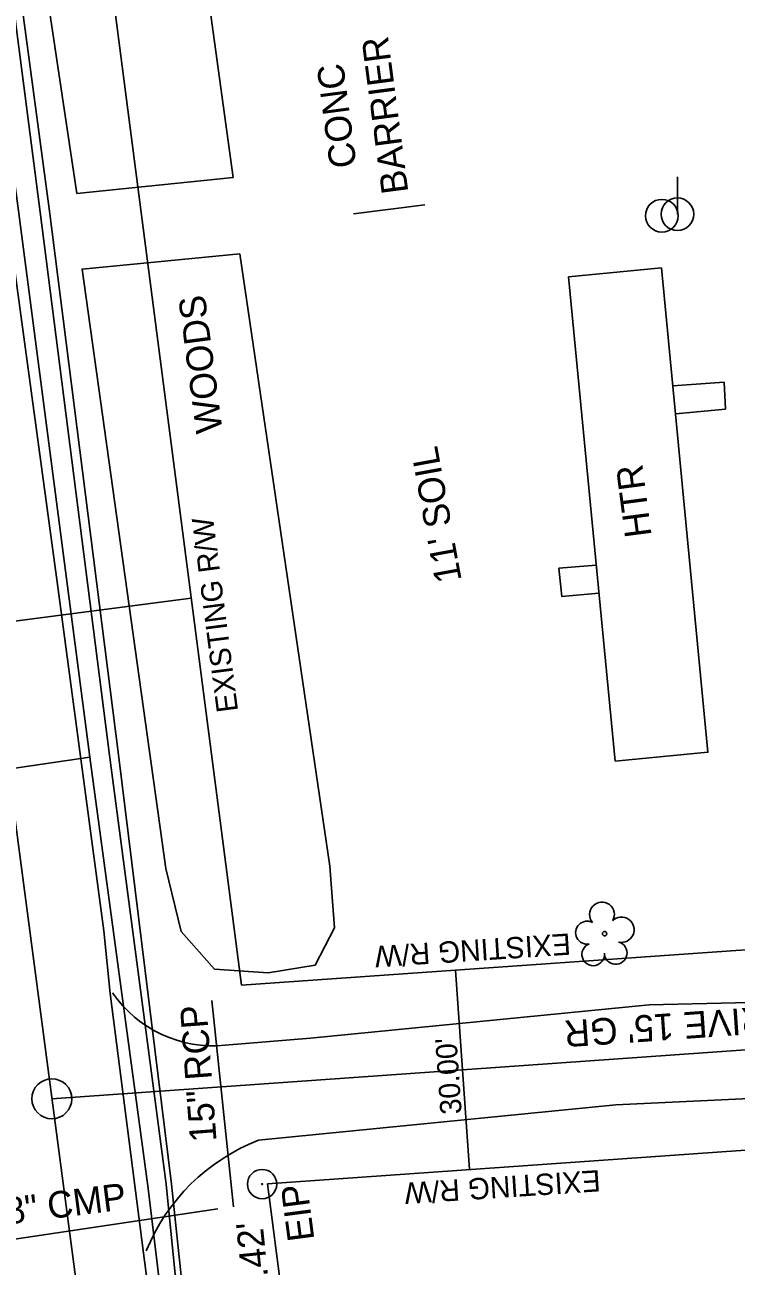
# Model space of a CAD drawing. Extents: x 2364404 to 2371833, y 798876 to 809754.
# Drawn here: x 2368586.6 to 2368693.4, y 806321.1 to 806507.5 of the extents above; entities that cross this region are included whole.
import ezdxf

# ---------------------------------------------------------------- set-up
doc = ezdxf.new("R2010")
doc.units = 0
for name, color, linetype in [('Exist Building', 7, 'Continuous'), ('Exist Building Text', 7, 'Continuous'), ('Exist Horizontal Alignment Point', 7, 'Continuous'), ('Exist Other Culture Area Outline', 7, 'Continuous'), ('Exist Other Culture Fence Line', 7, 'Continuous'), ('Exist Other Culture Fence Line Text', 7, 'Continuous'), ('Exist Property Iron Pin CELL', 7, 'Continuous'), ('Exist Property Iron Pin Text', 7, 'Continuous'), ('Exist Right of Way Line', 7, 'Continuous'), ('Exist Right of Way Line Text', 7, 'Continuous'), ('Exist Right of Way Width CELL', 7, 'Continuous'), ('Exist Roads EOP', 7, 'Continuous'), ('Exist Roads Soil', 7, 'Continuous'), ('Exist Roads Soil Text', 7, 'Continuous'), ('Exist Structure Minor Pipes CMP 18 Inch', 7, 'Continuous'), ('Exist Structure Minor Pipes CMP 18 Inch Invert', 7, 'Continuous'), ('Exist Structure Minor Pipes CMP 18 Inch Text', 7, 'Continuous'), ('Exist Structure Minor Pipes RCP 15 Inch', 7, 'Continuous'), ('Exist Structure Minor Pipes RCP 15 Inch Text', 7, 'Continuous'), ('Exist Utilities Gas UG Line SUE LOS B', 7, 'Continuous'), ('Exist Utilities Other Pole CELL', 7, 'Continuous'), ('Exist Utilities Power Pole CELL', 7, 'Continuous'), ('Exist Utilities Telephone UG FO SUE LOS B', 7, 'Continuous'), ('Exist Utilities Telephone UG FO SUE LOS D', 7, 'Continuous'), ('Exist Vegetation Tree CELL', 7, 'Continuous'), ('Exist Vegetation Woods Line', 7, 'Continuous'), ('Exist Vegetation Woods Line Text', 7, 'Continuous'), ('Prop Horizontal Alignment', 7, 'Continuous')]:
    doc.layers.add(name, color=color, linetype=linetype)

msp = doc.modelspace()

# ---------------------------------------------------------------- linework, layer by layer
at = {"layer": 'Exist Building'}
msp.add_lwpolyline([(2368675.24, 806396.97), (2368668.27, 806469.68), (2368682.22, 806471.02), (2368689.19, 806398.31)], close=True, dxfattribs=at)
at = {"layer": 'Exist Horizontal Alignment Point'}
msp.add_circle((2368590.67, 806346.28), 3, dxfattribs=at)
at = {"layer": 'Exist Other Culture Area Outline'}
for p, q in [((2368691.63, 806453.89), (2368683.92, 806453.3)), ((2368666.81, 806425.95), (2368672.42, 806426.42))]:
    msp.add_line(p, q, dxfattribs=at)
for points in [[(2368691.63, 806453.89), (2368691.83, 806449.82), (2368684.85, 806449.15), (2368684.32, 806449.1)], [(2368666.81, 806425.95), (2368667.25, 806421.71), (2368672.82, 806422.17)]]:
    msp.add_lwpolyline(points, dxfattribs=at)
at = {"layer": 'Exist Other Culture Fence Line'}
msp.add_line((2368646.69, 806480.5), (2368635.98, 806479.14), dxfattribs=at)
at = {"layer": 'Exist Property Iron Pin CELL'}
for radius in [2.2, 0.0707]:
    msp.add_circle((2368622.25, 806333.47), radius, dxfattribs=at)
at = {"layer": 'Exist Right of Way Line'}
for p, q in [((2368619.17, 806363.33), (2368556.56, 806844.6)), ((2368971.57, 806388.17), (2368619.17, 806363.33)), ((2368961.36, 806357.37), (2368623.05, 806333.53)), ((2368653.95, 806095.99), (2368623.05, 806333.53))]:
    msp.add_line(p, q, dxfattribs=at)
at = {"layer": 'Exist Right of Way Width CELL'}
for p, q in [((2368611.61, 806421.42), (2368582.03, 806417.57)), ((2368651.27, 806365.59), (2368652.33, 806350.63)), ((2368653.38, 806335.66), (2368652.33, 806350.63))]:
    msp.add_line(p, q, dxfattribs=at)
at = {"layer": 'Exist Roads EOP'}
msp.add_lwpolyline([(2368605.64, 806313.93), (2368604.42, 806323.11), (2368599.43, 806362.08), (2368598.48, 806371.52), (2368591.5, 806423.47), (2368583.61, 806481.63), (2368579.42, 806513.66), (2368574.77, 806547.48), (2368569.37, 806590.17), (2368562.93, 806637.46), (2368555.74, 806690.75)], dxfattribs=at)
at = {"layer": 'Exist Roads Soil'}
for points in [[(2368732.23, 806361.61), (2368680.36, 806360.39), (2368629.53, 806355.37), (2368616.69, 806354.31)], [(2368621.72, 806340.06), (2368675.34, 806345.39), (2368733.53, 806348.11)]]:
    msp.add_lwpolyline(points, dxfattribs=at)
for centre, radius, start, end in [((2368614.93, 806372.64), 18.41, 214.5967, 275.5023), ((2368632.5, 806312.25), 29.83, 111.1908, 157.9605)]:
    msp.add_arc(centre, radius, start, end, dxfattribs=at)
at = {"layer": 'Exist Structure Minor Pipes CMP 18 Inch'}
msp.add_line((2368615.59, 806329.77), (2368568.86, 806322.76), dxfattribs=at)
msp.add_line((2368615.59, 806329.77), (2368568.86, 806322.76), dxfattribs=at)
at = {"layer": 'Exist Structure Minor Pipes RCP 15 Inch'}
msp.add_line((2368617.94, 806330.06), (2368614.7, 806361.05), dxfattribs=at)
at = {"layer": 'Exist Utilities Gas UG Line SUE LOS B'}
for points in [[(2368636, 806117.61), (2368624.85, 806183.15), (2368622.52, 806199.89), (2368621.61, 806209.68), (2368617.69, 806232.6), (2368610.43, 806288.73), (2368605.15, 806332.81), (2368596.39, 806397.55), (2368585.67, 806479.59), (2368578.75, 806530.79), (2368565.51, 806627.35), (2368559.18, 806675.74)], [(2368503.69, 806413.92), (2368504.16, 806413.77), (2368518.87, 806409.75), (2368537.97, 806389.91), (2368571.44, 806393.94), (2368596.39, 806397.55)]]:
    msp.add_lwpolyline(points, dxfattribs=at)
at = {"layer": 'Exist Utilities Other Pole CELL'}
msp.add_circle((2368682.28, 806478.86), 2.46, dxfattribs=at)
at = {"layer": 'Exist Utilities Power Pole CELL'}
for q in [(2368684.61, 806484.71), (2368684.61, 806479.09)]:
    msp.add_line((2368684.61, 806479.09), q, dxfattribs=at)
msp.add_circle((2368684.61, 806479.09), 2.45, dxfattribs=at)
at = {"layer": 'Exist Utilities Telephone UG FO SUE LOS B'}
msp.add_lwpolyline([(2368679.23, 805789.16), (2368672.39, 805838.94), (2368666.32, 805886.94), (2368660.23, 805937.36), (2368653.43, 805985.89), (2368647.01, 806035.09), (2368643.66, 806085.34), (2368638.18, 806117.45), (2368626.73, 806183.23), (2368619.54, 806232.74), (2368612.29, 806288.8), (2368607.86, 806333.45), (2368599.32, 806397.89), (2368588.91, 806479.4), (2368582.51, 806528.6), (2368569.12, 806627.2), (2368562.57, 806675.96), (2368557.66, 806726.62)], dxfattribs=at)
at = {"layer": 'Exist Utilities Telephone UG FO SUE LOS D'}
msp.add_lwpolyline([(2368680.57, 805789.22), (2368673.06, 805838.98), (2368666.93, 805887.02), (2368660.99, 805937.49), (2368654.28, 805985.84), (2368647.84, 806035.01), (2368644.64, 806085.33), (2368638.99, 806117.57), (2368627.83, 806183.12), (2368620.23, 806232.81), (2368613.32, 806288.83), (2368608.65, 806333.46), (2368600.69, 806397.92), (2368590.34, 806479.53), (2368570.42, 806627.22), (2368563.79, 806676.05)], dxfattribs=at)
at = {"layer": 'Exist Vegetation Tree CELL'}
msp.add_line((2368673.67, 806371.07), (2368673.67, 806371.07), dxfattribs=at)
msp.add_circle((2368673.67, 806371.07), 0.326, dxfattribs=at)
for centre, radius, start, end in [((2368673.28, 806373.94), 1.86, 330.1651, 219.7134), ((2368671.06, 806371.22), 1.73, 62.6636, 279.3457), ((2368676.21, 806371.66), 1.9, 257.1011, 134.1999), ((2368671.96, 806367.95), 1.69, 111.5671, 6.231), ((2368675.34, 806368.17), 1.7, 181.2822, 74.56)]:
    msp.add_arc(centre, radius, start, end, dxfattribs=at)
at = {"layer": 'Exist Vegetation Woods Line'}
for points in [[(2368594.41, 806482.19), (2368586.86, 806532.77), (2368562.7, 806710.3), (2368562.89, 806713.29), (2368564.24, 806715.12), (2368566.05, 806715.52), (2368569.12, 806715.83), (2368584, 806717.33), (2368585.85, 806715.87), (2368587.86, 806713.79), (2368596.96, 806654.18), (2368604.41, 806582.49), (2368617.89, 806484.62), (2368594.41, 806482.19)], [(2368618.88, 806473.12), (2368632.43, 806381.2), (2368633.11, 806371.93), (2368630.22, 806366.36), (2368623.15, 806365.21), (2368615.11, 806365.76), (2368610.07, 806371.4), (2368607.78, 806380.87), (2368595.2, 806470.84), (2368618.88, 806473.12)]]:
    msp.add_lwpolyline(points, dxfattribs=at)
at = {"layer": 'Prop Horizontal Alignment'}
for p, q in [((2368631.17, 806039.71), (2368556.15, 806607.59)), ((2368590.67, 806346.28), (2368757.51, 806358.04))]:
    msp.add_line(p, q, dxfattribs=at)

# ---------------------------------------------------------------- texts
at = {"layer": 'Exist Building Text'}
msp.add_text('HTR', height=4, rotation=97.4798, dxfattribs=at).set_placement((2368680.75, 806430.82))
at = {"layer": 'Exist Other Culture Fence Line Text'}
for s, p in [(' BARRIER', (2368644.41, 806480.93)), ('CONC', (2368636.45, 806486.29))]:
    msp.add_text(s, height=4, rotation=97.4798, dxfattribs=at).set_placement(p)
at = {"layer": 'Exist Property Iron Pin Text'}
msp.add_text('EIP', height=4, rotation=97.4798, dxfattribs=at).set_placement((2368630.11, 806325.14))
at = {"layer": 'Exist Right of Way Line Text'}
for rotation, p in [(97.4124, (2368618.65, 806404.51)), (183.7494, (2368668.48, 806371.12)), (183.7494, (2368672.95, 806335.59))]:
    msp.add_text('EXISTING R/W', height=3.2, rotation=rotation, dxfattribs=at).set_placement(p)
at = {"layer": 'Exist Right of Way Width CELL'}
msp.add_text("30.00'", height=3.2, rotation=94.0321, dxfattribs=at).set_placement((2368652.23, 806344.04))
at = {"layer": 'Exist Roads Soil Text'}
for s, rotation, p in [("11' SOIL", 100.3768, (2368652.23, 806424.14)), ("LAKESHORE DRIVE 15' GR", 184.0321, (2368735.81, 806362.81))]:
    msp.add_text(s, height=4, rotation=rotation, dxfattribs=at).set_placement(p)
at = {"layer": 'Exist Structure Minor Pipes CMP 18 Inch Invert'}
msp.add_text("INV=72.42'", height=4, rotation=95.8388, dxfattribs=at).set_placement((2368624.98, 806301.68))
at = {"layer": 'Exist Structure Minor Pipes CMP 18 Inch Text'}
msp.add_text('18" CMP', height=4, rotation=7.336, dxfattribs=at).set_placement((2368580.99, 806327.01))
at = {"layer": 'Exist Structure Minor Pipes RCP 15 Inch Text'}
msp.add_text('15" RCP', height=4, rotation=94.2402, dxfattribs=at).set_placement((2368615.41, 806339.92))
at = {"layer": 'Exist Vegetation Woods Line Text'}
msp.add_text('WOODS', height=4, rotation=97.4798, dxfattribs=at).set_placement((2368616.33, 806446.5))

doc.saveas('drawing.dxf')
